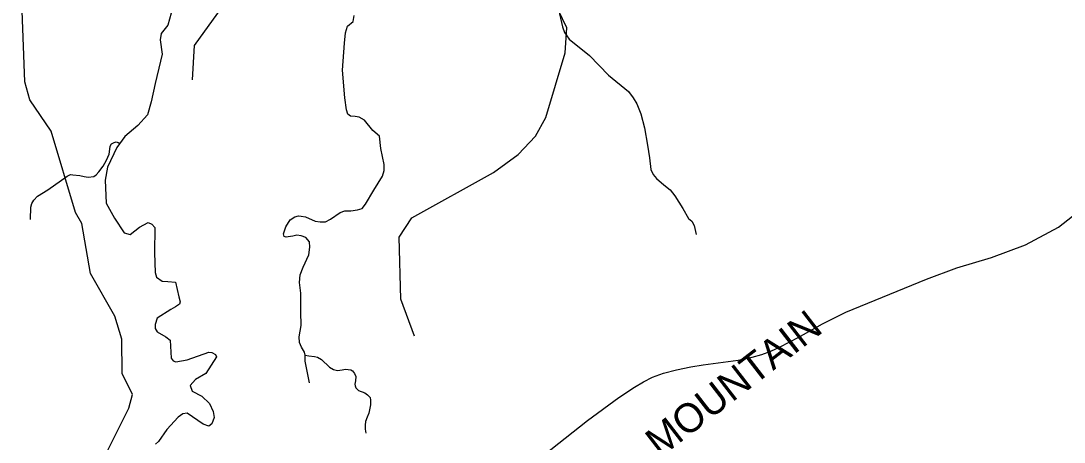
# Model space of a CAD drawing. Extents: x 1159738 to 1321356, y 736314 to 882035.
# Drawn here: x 1250544 to 1258428, y 819529 to 822713 of the extents above; entities that cross this region are included whole.
import ezdxf

# ---------------------------------------------------------------- set-up
doc = ezdxf.new("R2010")
doc.units = 0
for name, color, linetype in [('Exist Geographical Mountain Summit Label', 7, 'Continuous'), ('Exist Hydrographic Creek Single Shore', 7, 'Continuous'), ('Exist Hydrographic Misc Water Feature', 7, 'Continuous'), ('Exist Road Non-System Type 51', 7, 'Continuous'), ('Exist Road Secondary Type 41 Attributed', 7, 'Continuous'), ('Exist Road Secondary Type 51 Attributed', 7, 'Continuous')]:
    doc.layers.add(name, color=color, linetype=linetype)

msp = doc.modelspace()

# ---------------------------------------------------------------- linework, layer by layer
at = {"layer": 'Exist Hydrographic Creek Single Shore'}
for points in [[(1251842.5, 822268.6), (1251856.5, 822527.7), (1252263.4, 823090.7), (1252327.5, 823289.7), (1252334.5, 823591.5), (1252160.5, 823936.4), (1252079.5, 824046.3), (1252040.4, 824148.9), (1252044.4, 824290), (1252199.5, 824812.1), (1252239.4, 825077.2), (1252427.5, 825565.8), (1252401.4, 825848.7), (1252123.4, 826054.5), (1251936.4, 826245.4), (1251820.4, 826290.3), (1251666.7, 826293.4)], [(1253518.6, 820331.1), (1253416.5, 820608.9), (1253403.5, 821078.6), (1253499.5, 821224.4), (1254116.5, 821566.5), (1254303.5, 821703.9), (1254432.6, 821842.5), (1254511.5, 821982.1), (1254657.5, 822471.5), (1254670.5, 822661.7), (1254607.5, 822791), (1254612.5, 822997.7), (1254707.5, 823429), (1254658.5, 823479.3), (1254376.5, 823530.9), (1254271.5, 823657.8), (1254236.4, 823950.6), (1254129.5, 824310.6), (1254147.4, 824375.8), (1254371.5, 824637.3), (1254443.4, 824852.5), (1254490.8, 825103.5)], [(1251114.5, 819292.8), (1251361.5, 819786.7), (1251388.5, 819888), (1251309.5, 820047.2), (1251307.5, 820306.5), (1251253.5, 820481.6), (1251070.5, 820803.7), (1251004.5, 821182.5), (1250957.5, 821265.5), (1250772.5, 821879.8), (1250612.5, 822116.1), (1250574.4, 822251.4), (1250544.5, 823059.5)]]:
    msp.add_lwpolyline(points, dxfattribs=at)
at = {"layer": 'Exist Hydrographic Misc Water Feature'}
msp.add_lwpolyline([(1254331.6, 819300.7), (1254827.6, 819691.3), (1255064.5, 819866.2), (1255181.5, 819943.8), (1255248.6, 819983.9), (1255318.6, 820019), (1255400.5, 820049.4), (1255499.6, 820075.9), (1255608.5, 820097.7), (1255701.5, 820112.3), (1255964.6, 820147.3), (1256071.6, 820170), (1256144.6, 820190.8), (1256212.5, 820216.5), (1256283.6, 820248.9), (1256418.6, 820321.1), (1256602.5, 820424.3), (1256778.6, 820510.2), (1257388.6, 820760.4), (1257617.5, 820846.4), (1257878.6, 820924.9), (1258135.6, 821021.2), (1258384.5, 821153.2), (1258619.6, 821338.8)], dxfattribs=at)
at = {"layer": 'Exist Road Non-System Type 51'}
for points in [[(1254615.5, 822766.2), (1254637, 822668.1), (1254653.8, 822625.2), (1254687.5, 822574.6), (1254840.6, 822450.5), (1254986.1, 822303.4), (1255137.1, 822178.8), (1255172.4, 822131.3), (1255198.4, 822085.3), (1255230.5, 822010.2), (1255258.1, 821906), (1255281.1, 821772.7), (1255294.7, 821676.8), (1255303.9, 821589.4), (1255323.8, 821551.1), (1255348.3, 821520.5), (1255403.4, 821473), (1255450.9, 821436.2), (1255487.6, 821391.8), (1255545.8, 821295.2), (1255589.9, 821219.5), (1255616, 821198.1), (1255632.8, 821165.9), (1255646.6, 821098.5)], [(1252725.3, 819977), (1252693.9, 820140.6), (1252692.3, 820169.8), (1252692, 820185.7), (1252687.8, 820208.1), (1252664.8, 820247.9), (1252649.5, 820283.2), (1252647.9, 820326.1), (1252661.7, 820410.4), (1252660.2, 820513), (1252660.2, 820655.5), (1252651, 820735.3), (1252655.6, 820793.5), (1252678.6, 820851.7), (1252721.4, 820945.2), (1252729.1, 821001.9), (1252724.5, 821041.8), (1252698.5, 821075.5), (1252663.3, 821089.3), (1252631.1, 821092.3), (1252600.5, 821086.2), (1252563.7, 821080.1), (1252548.4, 821078.5), (1252534.6, 821083.1), (1252530, 821103.1), (1252546.9, 821155.2), (1252580.6, 821208.8), (1252614.2, 821231.8), (1252641.8, 821239.5), (1252663.3, 821237.9), (1252695.4, 821231.8), (1252768.9, 821198.1), (1252807.2, 821193.5), (1252845.5, 821195), (1252885.3, 821213.4), (1252957.3, 821264), (1252992.5, 821276.2), (1253036.9, 821277.8), (1253087.4, 821283.9), (1253122.7, 821296.2), (1253148.7, 821326.8), (1253211.5, 821434.1), (1253278.5, 821539.2), (1253290.8, 821582.1), (1253290.8, 821628.1), (1253264.7, 821747.7), (1253254, 821841.1), (1253205, 821884.8), (1253140.7, 821962.9), (1253100.9, 821985.9), (1253071.8, 821990.5), (1253036.6, 821993.6), (1253015.2, 822007.4), (1253004.4, 822041.1), (1252993.7, 822131.5), (1252973.8, 822341.5), (1252990.8, 822545.7), (1252998.4, 822622.4), (1253013.8, 822672.9), (1253055.1, 822708.2), (1253062.8, 822754.2)], [(1250617.5, 821211.1), (1250620.6, 821304.2), (1250628.2, 821333.2), (1250641.9, 821359.1), (1250670.9, 821388.1), (1250748.6, 821436.9), (1250893.4, 821540.6), (1250919.4, 821551.3), (1250937.6, 821549.8), (1250991, 821543.7), (1251023, 821537.6), (1251052, 821533), (1251096.2, 821536), (1251114.5, 821549.8), (1251132.8, 821571.1), (1251166.3, 821613.8), (1251190.7, 821659.6), (1251212, 821706.9), (1251216.6, 821743.5), (1251219.6, 821764.9), (1251228.8, 821783.2), (1251248.6, 821793.8), (1251263.8, 821798.4), (1251280.5, 821794.9), (1251291.2, 821785.8)], [(1252692, 820185.7), (1252721.3, 820181.8), (1252762.4, 820176.4), (1252786.4, 820171.1), (1252815.6, 820153.8), (1252876.7, 820096.7), (1252905.9, 820078.1), (1252936.5, 820071.4), (1252972.3, 820076.7), (1252997.6, 820080.7), (1253038.8, 820076.7), (1253050.7, 820067.4), (1253066.7, 820048.8), (1253074.6, 820026.2), (1253073.3, 819991.7)], [(1253073.3, 819991.7), (1253069, 819966.6), (1253070.3, 819954), (1253076.6, 819938.8), (1253095.5, 819919.9), (1253143.4, 819900.9), (1253164.9, 819887.1), (1253185.1, 819866.9), (1253187.6, 819845.4), (1253187.6, 819810.1), (1253175, 819747), (1253161.1, 819717.9), (1253148.5, 819685.1), (1253146, 819657.4), (1253146, 819625.8), (1253152.3, 819596.8)]]:
    msp.add_lwpolyline(points, dxfattribs=at)
at = {"layer": 'Exist Road Secondary Type 41 Attributed'}
msp.add_lwpolyline([(1251678.1, 820530.6), (1251574.8, 820465.9), (1251558.3, 820418), (1251560.1, 820386.7), (1251574.8, 820362.8), (1251641.1, 820324.2), (1251672.3, 820300.8), (1251681.5, 820162.7), (1251694.4, 820144.3), (1251716.5, 820137), (1251801.1, 820149.8), (1251964.8, 820208.7), (1251986.9, 820206.9), (1252014.4, 820190.3), (1252023.6, 820173.8), (1251942.7, 820048.6), (1251863.6, 820002.6), (1251823, 819957.1), (1251839.9, 819913.9), (1251912.4, 819875.5), (1251970.2, 819822.2), (1251997.4, 819759.9), (1252006.4, 819714.6), (1251988.3, 819668.1), (1251964.5, 819650), (1251922.6, 819663.6), (1251801.4, 819748.6), (1251769.7, 819742.9), (1251733.5, 819716.8), (1251646.5, 819625.6), (1251585.4, 819532.7), (1251561.6, 819514.5)], dxfattribs=at)
at = {"layer": 'Exist Road Secondary Type 51 Attributed'}
for points in [[(1251681.1, 822772.6), (1251655.5, 822681.5), (1251605.9, 822617.7), (1251598.3, 822570.1), (1251613, 822460.8), (1251598.9, 822408.8), (1251558.7, 822241), (1251530.4, 822101.5), (1251502, 822002.2), (1251428.8, 821921.8), (1251329.6, 821839.1), (1251270.7, 821755.5), (1251199.8, 821606.6), (1251180.9, 821509.7), (1251188, 821334.7), (1251251.8, 821221.3), (1251325, 821110.2), (1251369.9, 821098.3), (1251440.7, 821152.7), (1251506.9, 821188.2), (1251535.2, 821176.4), (1251556.1, 821151.5), (1251554.7, 820960)], [(1251554.7, 820960), (1251558.4, 820811.2), (1251569.3, 820777), (1251611.6, 820745.7), (1251655.8, 820743.8), (1251712.8, 820738.3), (1251738.5, 820627.9), (1251747.7, 820589.2), (1251742.2, 820570.8), (1251712.8, 820552.4), (1251678.1, 820530.6)]]:
    msp.add_lwpolyline(points, dxfattribs=at)

# ---------------------------------------------------------------- texts
at = {"layer": 'Exist Geographical Mountain Summit Label'}
msp.add_text('GREEN  MOUNTAIN', height=220, rotation=37.70324, dxfattribs=at).set_placement((1254418.4, 818667.2))

doc.saveas('drawing.dxf')
